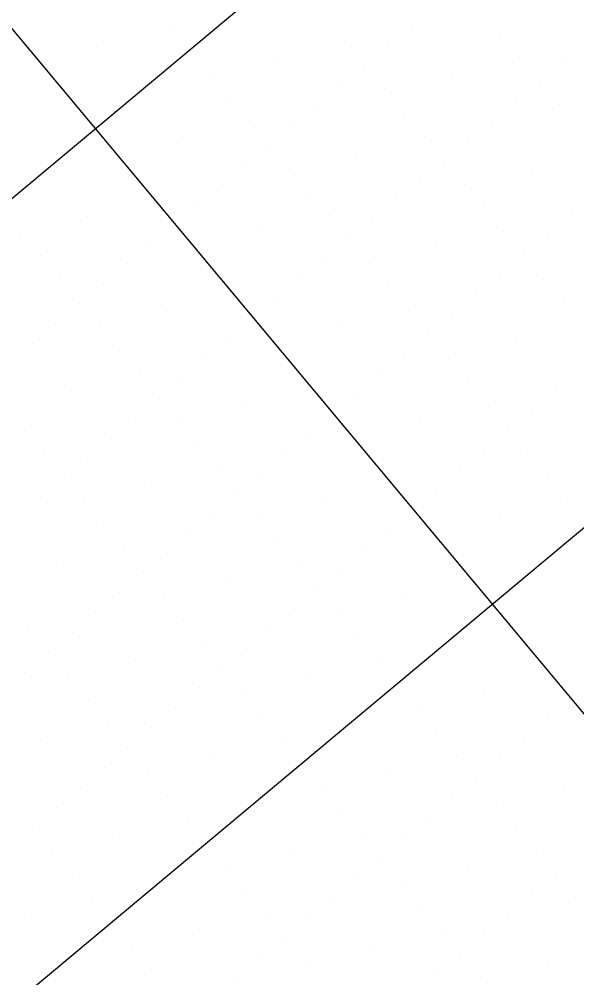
# Model space of a CAD drawing. Extents: x 2042995 to 2043795, y 305365 to 306249.
# Drawn here: x 2043341.02 to 2043359.03, y 305639.67 to 305670.62 of the extents above; entities that cross this region are included whole.
import ezdxf

# ---------------------------------------------------------------- set-up
doc = ezdxf.new("R2010")
doc.units = 0
for name, color, linetype in [('BR_CONCRETE', 7, 'Continuous'), ('BR_GRID DOTS', 7, 'Continuous'), ('BR_GRID LINES', 7, 'Continuous')]:
    doc.layers.add(name, color=color, linetype=linetype)

msp = doc.modelspace()

# ---------------------------------------------------------------- linework, layer by layer
at = {"layer": 'BR_CONCRETE'}
msp.add_spline([(2043139.109, 306017.548), (2043148.199, 306007.16), (2043160.233, 305993.368), (2043172.245, 305979.557), (2043184.234, 305965.727), (2043196.201, 305951.879), (2043208.145, 305938.012), (2043220.067, 305924.126), (2043231.966, 305910.221), (2043243.843, 305896.297), (2043255.698, 305882.355), (2043267.529, 305868.394), (2043279.339, 305854.414), (2043291.126, 305840.415), (2043302.89, 305826.398), (2043314.632, 305812.361), (2043326.352, 305798.306), (2043338.049, 305784.233), (2043349.724, 305770.14), (2043361.376, 305756.029), (2043373.005, 305741.899), (2043384.613, 305727.75), (2043396.197, 305713.582), (2043407.76, 305699.396), (2043419.299, 305685.191), (2043430.817, 305670.967), (2043442.311, 305656.724), (2043453.784, 305642.463), (2043465.234, 305628.182), (2043476.661, 305613.883), (2043488.066, 305599.566), (2043499.448, 305585.229), (2043510.808, 305570.874), (2043522.146, 305556.5), (2043533.461, 305542.107), (2043544.753, 305527.695), (2043547.219, 305524.543)], degree=3, dxfattribs=at)
at = {"layer": 'BR_GRID DOTS'}
for p, q in [((2043345.91, 305670.41), (2043345.91, 305670.41)), ((2043353.72, 305670.418), (2043353.72, 305670.418)), ((2043356.537, 305670.165), (2043356.537, 305670.165)), ((2043343.734, 305669.895), (2043343.734, 305669.895)), ((2043351.544, 305669.904), (2043351.544, 305669.904)), ((2043352.952, 305669.777), (2043352.952, 305669.777)), ((2043349.368, 305669.389), (2043349.368, 305669.389)), ((2043357.178, 305669.398), (2043357.178, 305669.398)), ((2043358.586, 305669.271), (2043358.586, 305669.271)), ((2043352.185, 305669.136), (2043352.185, 305669.136)), ((2043347.192, 305668.875), (2043347.192, 305668.875)), ((2043355.002, 305668.883), (2043355.002, 305668.883)), ((2043357.819, 305668.63), (2043357.819, 305668.63)), ((2043351.417, 305668.495), (2043351.417, 305668.495)), ((2043352.826, 305668.369), (2043352.826, 305668.369)), ((2043347.833, 305668.107), (2043347.833, 305668.107)), ((2043357.051, 305667.989), (2043357.051, 305667.989)), ((2043350.65, 305667.854), (2043350.65, 305667.854)), ((2043358.46, 305667.863), (2043358.46, 305667.863)), ((2043353.467, 305667.601), (2043353.467, 305667.601)), ((2043356.284, 305667.348), (2043356.284, 305667.348)), ((2043348.474, 305667.34), (2043348.474, 305667.34)), ((2043349.882, 305667.213), (2043349.882, 305667.213)), ((2043346.298, 305666.825), (2043346.298, 305666.825)), ((2043354.108, 305666.834), (2043354.108, 305666.834)), ((2043349.115, 305666.572), (2043349.115, 305666.572)), ((2043355.516, 305666.707), (2043355.516, 305666.707)), ((2043351.932, 305666.319), (2043351.932, 305666.319)), ((2043348.347, 305665.931), (2043348.347, 305665.931)), ((2043349.756, 305665.805), (2043349.756, 305665.805)), ((2043354.749, 305666.066), (2043354.749, 305666.066)), ((2043357.566, 305665.813), (2043357.566, 305665.813)), ((2043347.58, 305665.29), (2043347.58, 305665.29)), ((2043353.981, 305665.425), (2043353.981, 305665.425)), ((2043355.39, 305665.299), (2043355.39, 305665.299)), ((2043350.397, 305665.037), (2043350.397, 305665.037)), ((2043346.812, 305664.649), (2043346.812, 305664.649)), ((2043353.214, 305664.784), (2043353.214, 305664.784)), ((2043343.228, 305664.261), (2043343.228, 305664.261)), ((2043351.038, 305664.27), (2043351.038, 305664.27)), ((2043356.031, 305664.531), (2043356.031, 305664.531)), ((2043358.848, 305664.278), (2043358.848, 305664.278)), ((2043346.045, 305664.008), (2043346.045, 305664.008)), ((2043352.446, 305664.143), (2043352.446, 305664.143)), ((2043341.051, 305663.746), (2043341.051, 305663.746)), ((2043348.862, 305663.755), (2043348.862, 305663.755)), ((2043356.672, 305663.764), (2043356.672, 305663.764)), ((2043358.081, 305663.637), (2043358.081, 305663.637)), ((2043345.277, 305663.367), (2043345.277, 305663.367)), ((2043351.679, 305663.502), (2043351.679, 305663.502)), ((2043354.496, 305663.249), (2043354.496, 305663.249)), ((2043341.693, 305662.979), (2043341.693, 305662.979)), ((2043344.51, 305662.726), (2043344.51, 305662.726)), ((2043350.911, 305662.861), (2043350.911, 305662.861)), ((2043352.32, 305662.735), (2043352.32, 305662.735)), ((2043357.313, 305662.996), (2043357.313, 305662.996)), ((2043342.334, 305662.211), (2043342.334, 305662.211)), ((2043343.742, 305662.085), (2043343.742, 305662.085)), ((2043350.144, 305662.22), (2043350.144, 305662.22)), ((2043356.545, 305662.355), (2043356.545, 305662.355)), ((2043357.954, 305662.229), (2043357.954, 305662.229)), ((2043352.961, 305661.967), (2043352.961, 305661.967)), ((2043349.376, 305661.579), (2043349.376, 305661.579)), ((2043355.778, 305661.714), (2043355.778, 305661.714)), ((2043342.975, 305661.444), (2043342.975, 305661.444)), ((2043345.792, 305661.191), (2043345.792, 305661.191)), ((2043353.602, 305661.2), (2043353.602, 305661.2)), ((2043358.595, 305661.461), (2043358.595, 305661.461)), ((2043348.609, 305660.938), (2043348.609, 305660.938)), ((2043355.01, 305661.073), (2043355.01, 305661.073)), ((2043342.207, 305660.803), (2043342.207, 305660.803)), ((2043343.616, 305660.676), (2043343.616, 305660.676)), ((2043351.426, 305660.685), (2043351.426, 305660.685)), ((2043347.841, 305660.297), (2043347.841, 305660.297)), ((2043354.243, 305660.432), (2043354.243, 305660.432)), ((2043341.44, 305660.162), (2043341.44, 305660.162)), ((2043357.06, 305660.179), (2043357.06, 305660.179)), ((2043344.257, 305659.909), (2043344.257, 305659.909)), ((2043347.074, 305659.656), (2043347.074, 305659.656)), ((2043353.475, 305659.791), (2043353.475, 305659.791)), ((2043354.884, 305659.664), (2043354.884, 305659.664)), ((2043344.898, 305659.141), (2043344.898, 305659.141)), ((2043346.306, 305659.015), (2043346.306, 305659.015)), ((2043352.708, 305659.15), (2043352.708, 305659.15)), ((2043355.525, 305658.897), (2043355.525, 305658.897)), ((2043342.722, 305658.627), (2043342.722, 305658.627)), ((2043345.539, 305658.374), (2043345.539, 305658.374)), ((2043351.94, 305658.509), (2043351.94, 305658.509)), ((2043358.342, 305658.644), (2043358.342, 305658.644)), ((2043348.356, 305658.121), (2043348.356, 305658.121)), ((2043356.166, 305658.129), (2043356.166, 305658.129)), ((2043351.173, 305657.868), (2043351.173, 305657.868)), ((2043357.575, 305658.003), (2043357.575, 305658.003)), ((2043344.771, 305657.733), (2043344.771, 305657.733)), ((2043346.18, 305657.606), (2043346.18, 305657.606)), ((2043353.99, 305657.615), (2043353.99, 305657.615)), ((2043341.187, 305657.345), (2043341.187, 305657.345)), ((2043350.405, 305657.227), (2043350.405, 305657.227)), ((2043356.807, 305657.362), (2043356.807, 305657.362)), ((2043344.004, 305657.092), (2043344.004, 305657.092)), ((2043346.821, 305656.839), (2043346.821, 305656.839)), ((2043341.828, 305656.577), (2043341.828, 305656.577)), ((2043349.638, 305656.586), (2043349.638, 305656.586)), ((2043356.04, 305656.721), (2043356.04, 305656.721)), ((2043357.448, 305656.594), (2043357.448, 305656.594)), ((2043343.236, 305656.451), (2043343.236, 305656.451)), ((2043347.462, 305656.071), (2043347.462, 305656.071)), ((2043348.87, 305655.945), (2043348.87, 305655.945)), ((2043355.272, 305656.08), (2043355.272, 305656.08)), ((2043342.469, 305655.81), (2043342.469, 305655.81)), ((2043358.089, 305655.827), (2043358.089, 305655.827)), ((2043345.286, 305655.557), (2043345.286, 305655.557)), ((2043348.103, 305655.304), (2043348.103, 305655.304)), ((2043354.504, 305655.439), (2043354.504, 305655.439)), ((2043341.701, 305655.169), (2043341.701, 305655.169)), ((2043343.11, 305655.042), (2043343.11, 305655.042)), ((2043350.92, 305655.051), (2043350.92, 305655.051)), ((2043358.73, 305655.059), (2043358.73, 305655.059)), ((2043347.335, 305654.663), (2043347.335, 305654.663)), ((2043353.737, 305654.798), (2043353.737, 305654.798)), ((2043348.744, 305654.536), (2043348.744, 305654.536)), ((2043356.554, 305654.545), (2043356.554, 305654.545)), ((2043343.751, 305654.275), (2043343.751, 305654.275)), ((2043352.969, 305654.157), (2043352.969, 305654.157)), ((2043346.568, 305654.022), (2043346.568, 305654.022)), ((2043349.385, 305653.769), (2043349.385, 305653.769)), ((2043344.392, 305653.507), (2043344.392, 305653.507)), ((2043352.202, 305653.516), (2043352.202, 305653.516)), ((2043345.8, 305653.381), (2043345.8, 305653.381)), ((2043342.216, 305652.993), (2043342.216, 305652.993)), ((2043350.026, 305653.001), (2043350.026, 305653.001)), ((2043351.434, 305652.875), (2043351.434, 305652.875)), ((2043345.033, 305652.74), (2043345.033, 305652.74)), ((2043347.85, 305652.487), (2043347.85, 305652.487)), ((2043350.667, 305652.234), (2043350.667, 305652.234)), ((2043344.265, 305652.099), (2043344.265, 305652.099)), ((2043345.674, 305651.972), (2043345.674, 305651.972)), ((2043353.484, 305651.981), (2043353.484, 305651.981)), ((2043349.899, 305651.593), (2043349.899, 305651.593)), ((2043343.498, 305651.458), (2043343.498, 305651.458)), ((2043351.308, 305651.466), (2043351.308, 305651.466)), ((2043341.322, 305650.943), (2043341.322, 305650.943)), ((2043346.315, 305651.205), (2043346.315, 305651.205)), ((2043349.132, 305650.952), (2043349.132, 305650.952)), ((2043342.73, 305650.817), (2043342.73, 305650.817)), ((2043351.949, 305650.699), (2043351.949, 305650.699)), ((2043346.956, 305650.437), (2043346.956, 305650.437)), ((2043341.963, 305650.176), (2043341.963, 305650.176)), ((2043348.364, 305650.311), (2043348.364, 305650.311)), ((2043344.78, 305649.923), (2043344.78, 305649.923)), ((2043352.59, 305649.931), (2043352.59, 305649.931)), ((2043341.195, 305649.535), (2043341.195, 305649.535)), ((2043342.604, 305649.408), (2043342.604, 305649.408)), ((2043347.597, 305649.67), (2043347.597, 305649.67)), ((2043350.414, 305649.417), (2043350.414, 305649.417)), ((2043346.829, 305649.029), (2043346.829, 305649.029)), ((2043348.238, 305648.902), (2043348.238, 305648.902)), ((2043356.048, 305648.911), (2043356.048, 305648.911)), ((2043343.245, 305648.641), (2043343.245, 305648.641)), ((2043358.865, 305648.658), (2043358.865, 305648.658)), ((2043346.062, 305648.388), (2043346.062, 305648.388)), ((2043353.872, 305648.396), (2043353.872, 305648.396)), ((2043343.886, 305647.873), (2043343.886, 305647.873)), ((2043348.879, 305648.135), (2043348.879, 305648.135)), ((2043358.098, 305648.017), (2043358.098, 305648.017)), ((2043345.294, 305647.747), (2043345.294, 305647.747)), ((2043354.513, 305647.629), (2043354.513, 305647.629)), ((2043341.71, 305647.358), (2043341.71, 305647.358)), ((2043349.52, 305647.367), (2043349.52, 305647.367)), ((2043357.33, 305647.376), (2043357.33, 305647.376)), ((2043344.527, 305647.105), (2043344.527, 305647.105)), ((2043347.344, 305646.853), (2043347.344, 305646.853)), ((2043355.154, 305646.861), (2043355.154, 305646.861)), ((2043356.563, 305646.735), (2043356.563, 305646.735)), ((2043343.759, 305646.464), (2043343.759, 305646.464)), ((2043345.168, 305646.338), (2043345.168, 305646.338)), ((2043352.978, 305646.347), (2043352.978, 305646.347)), ((2043355.795, 305646.094), (2043355.795, 305646.094)), ((2043342.992, 305645.823), (2043342.992, 305645.823)), ((2043350.802, 305645.832), (2043350.802, 305645.832)), ((2043358.612, 305645.841), (2043358.612, 305645.841)), ((2043345.809, 305645.57), (2043345.809, 305645.57)), ((2043355.028, 305645.453), (2043355.028, 305645.453)), ((2043342.224, 305645.182), (2043342.224, 305645.182)), ((2043351.443, 305645.064), (2043351.443, 305645.064)), ((2043356.436, 305645.326), (2043356.436, 305645.326)), ((2043346.45, 305644.803), (2043346.45, 305644.803)), ((2043354.26, 305644.812), (2043354.26, 305644.812)), ((2043341.457, 305644.541), (2043341.457, 305644.541)), ((2043357.077, 305644.559), (2043357.077, 305644.559)), ((2043344.274, 305644.288), (2043344.274, 305644.288)), ((2043352.084, 305644.297), (2043352.084, 305644.297)), ((2043353.493, 305644.17), (2043353.493, 305644.17)), ((2043342.098, 305643.774), (2043342.098, 305643.774)), ((2043349.908, 305643.782), (2043349.908, 305643.782)), ((2043352.725, 305643.529), (2043352.725, 305643.529)), ((2043357.718, 305643.791), (2043357.718, 305643.791)), ((2043347.732, 305643.268), (2043347.732, 305643.268)), ((2043355.542, 305643.276), (2043355.542, 305643.276)), ((2043342.739, 305643.006), (2043342.739, 305643.006)), ((2043358.359, 305643.023), (2043358.359, 305643.023)), ((2043351.957, 305642.888), (2043351.957, 305642.888)), ((2043353.366, 305642.762), (2043353.366, 305642.762)), ((2043348.373, 305642.5), (2043348.373, 305642.5)), ((2043357.592, 305642.382), (2043357.592, 305642.382)), ((2043343.38, 305642.239), (2043343.38, 305642.239)), ((2043351.19, 305642.247), (2043351.19, 305642.247)), ((2043354.007, 305641.994), (2043354.007, 305641.994)), ((2043359, 305642.256), (2043359, 305642.256)), ((2043341.204, 305641.724), (2043341.204, 305641.724)), ((2043349.014, 305641.733), (2043349.014, 305641.733)), ((2043356.824, 305641.741), (2043356.824, 305641.741)), ((2043350.422, 305641.606), (2043350.422, 305641.606)), ((2043346.838, 305641.218), (2043346.838, 305641.218)), ((2043354.648, 305641.227), (2043354.648, 305641.227)), ((2043356.057, 305641.1), (2043356.057, 305641.1)), ((2043349.655, 305640.965), (2043349.655, 305640.965)), ((2043344.662, 305640.704), (2043344.662, 305640.704)), ((2043352.472, 305640.712), (2043352.472, 305640.712)), ((2043355.289, 305640.459), (2043355.289, 305640.459)), ((2043348.887, 305640.324), (2043348.887, 305640.324)), ((2043350.296, 305640.198), (2043350.296, 305640.198)), ((2043358.106, 305640.206), (2043358.106, 305640.206)), ((2043345.303, 305639.936), (2043345.303, 305639.936)), ((2043354.522, 305639.818), (2043354.522, 305639.818)), ((2043348.12, 305639.683), (2043348.12, 305639.683)), ((2043355.93, 305639.692), (2043355.93, 305639.692))]:
    msp.add_line(p, q, dxfattribs=at)
at = {"layer": 'BR_GRID LINES'}
for p, q in [((2043163.993, 305881.983), (2043508.01, 305470.082)), ((2043450.933, 305756.822), (2043297.429, 305628.617)), ((2043463.754, 305741.471), (2043310.25, 305613.266))]:
    msp.add_line(p, q, dxfattribs=at)

doc.saveas('drawing.dxf')
